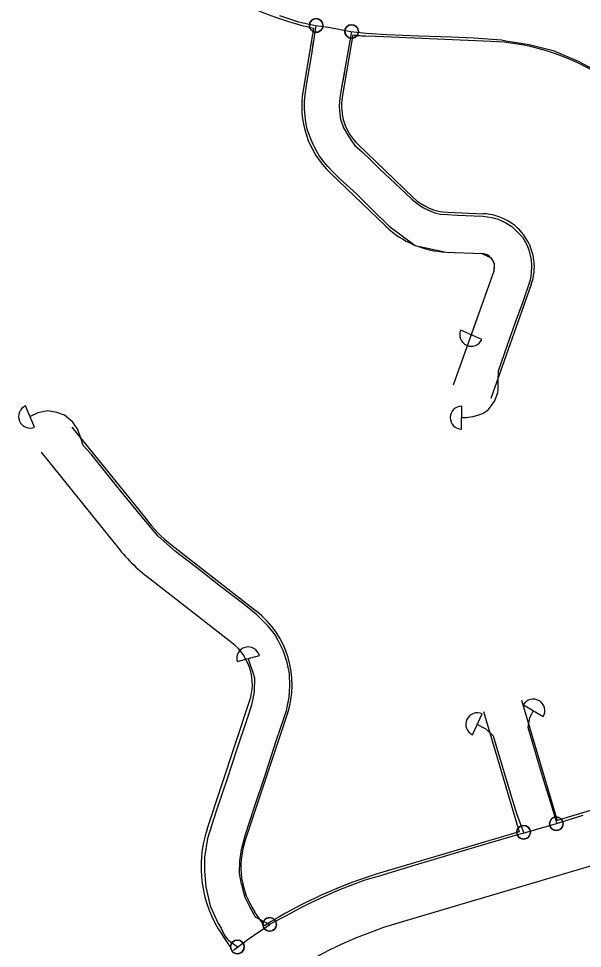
# Model space of a CAD drawing. Extents: x 325709 to 364434, y 7573432 to 7597073.
# Drawn here: x 329545.8 to 329758.3, y 7587238.3 to 7587588.5 of the extents above; entities that cross this region are included whole.
import ezdxf

# ---------------------------------------------------------------- set-up
doc = ezdxf.new("R2010")
doc.units = 0
for name, color, linetype in [('LOGRADOURO', 7, 'Continuous'), ('SIMBOLO', 7, 'Continuous'), ('TUBO_PEAD_GN_63', 7, 'Continuous')]:
    doc.layers.add(name, color=color, linetype=linetype)

# ---------------------------------------------------------------- blocks, each defined once
blk = doc.blocks.new('INTERLIGACAO')
at = {"layer": 'SIMBOLO'}
blk.add_circle((0, 0), 1.28, dxfattribs=at)
for start, end in [(0, 180), (180, 0)]:
    blk.add_arc((0, 0), 1.28, start, end, dxfattribs=at)

msp = doc.modelspace()

# ---------------------------------------------------------------- linework, layer by layer
at = {"layer": 'LOGRADOURO'}
for p, q in [((329656.98, 7587584.93), (329653.01, 7587561.48)), ((329671.77, 7587582.43), (329667.8, 7587558.97)), ((329723.79, 7587579.96), (329677.54, 7587581.93)), ((329673.66, 7587541.21), (329694.55, 7587521.14)), ((329663.27, 7587530.39), (329684.16, 7587510.32)), ((329707.57, 7587515.58), (329721.01, 7587515.02)), ((329706.95, 7587500.6), (329720.39, 7587500.04)), ((329724.89, 7587493.37), (329709.64, 7587450.45)), ((329739.03, 7587488.34), (329723.77, 7587445.42)), ((329565.95, 7587434.62), (329593.77, 7587400.27)), ((329554.29, 7587425.18), (329581.88, 7587391.13)), ((329603.54, 7587390.16), (329635.44, 7587365.3)), ((329594.32, 7587378.33), (329626.22, 7587353.47)), ((329616.88, 7587283.22), (329632.9, 7587331.38)), ((329735.36, 7587331.8), (329748.8, 7587286.51)), ((329720.98, 7587327.53), (329734.42, 7587282.24)), ((329631.11, 7587278.49), (329647.13, 7587326.64)), ((329809.6, 7587304.54), (329748.8, 7587286.51)), ((329815.28, 7587285.37), (329688.77, 7587247.83)), ((329734.42, 7587282.24), (329683.08, 7587267.01)), ((329638.44, 7587246.81), (329634.87, 7587252)), ((329626.09, 7587238.3), (329622.52, 7587243.49))]:
    msp.add_line(p, q, dxfattribs=at)
for centre, radius, start, end in [((329686, 7587711.53), 129.88, 189.9815, 257.0878), ((329720.18, 7587495.04), 105, 10.6196, 87.5692), ((329686, 7587711.53), 129.88, 263.7087, 266.1564), ((329720.18, 7587495.04), 85, 340.4277, 87.5692), ((329687.52, 7587555.63), 35, 170.3852, 226.1517), ((329687.52, 7587555.63), 20, 170.3852, 226.1517), ((329708.4, 7587535.57), 20, 226.1517, 267.619), ((329720.18, 7587495.04), 20, 340.4272, 87.619), ((329708.4, 7587535.57), 35, 226.1517, 267.619), ((329720.18, 7587495.04), 5, 340.4272, 87.619), ((329634.27, 7587429.6), 50, 215.9073, 232.0709), ((329634.27, 7587429.6), 65, 216.2882, 232.0709), ((329613.92, 7587337.69), 35, 341.5997, 52.0709), ((329613.92, 7587337.69), 35, 341.5997, 52.0709), ((329613.92, 7587337.69), 20, 341.5997, 52.0709), ((329613.92, 7587337.69), 20, 341.5997, 52.0709), ((329659.58, 7587269.02), 45, 161.5997, 214.5559), ((329659.58, 7587269.02), 30, 161.5997, 214.5559), ((329734.28, 7587094.44), 180, 106.5248, 122.1679), ((329734.28, 7587094.44), 160, 106.5248, 170.1912)]:
    msp.add_arc(centre, radius, start, end, dxfattribs=at)
at = {"layer": 'TUBO_PEAD_GN_63'}
for p, q in [((329720.37, 7587467.7), (329712.42, 7587471.23)), ((329551.89, 7587434.65), (329548.48, 7587442.65)), ((329712.78, 7587433.86), (329712.83, 7587442.56)), ((329628.18, 7587346.35), (329636.56, 7587348.66)), ((329736.03, 7587330.03), (329743.54, 7587325.64)), ((329716.83, 7587318.78), (329720.54, 7587326.64))]:
    msp.add_line(p, q, dxfattribs=at)
for points in [[(329644.2, 7587589.7), (329651.29, 7587587.33), (329657.76, 7587585.99), (329662.64, 7587585.35), (329671.09, 7587583.71), (329676.84, 7587583), (329684.77, 7587582.6), (329696.49, 7587582.07), (329708.91, 7587581.67), (329717.35, 7587581.27), (329727.84, 7587580.54), (329729.44, 7587580.2), (329738.25, 7587578.81), (329747.3, 7587576.54), (329756.73, 7587572.48), (329764.75, 7587568.26)], [(329685.51, 7587510.32), (329679.14, 7587516.55), (329673.24, 7587522.39), (329666.72, 7587528.33), (329664.36, 7587530.69), (329662.32, 7587532.87), (329660.92, 7587534.5), (329659.2, 7587536.78), (329658.05, 7587538.76), (329656.67, 7587541.35), (329655.84, 7587543.55), (329654.6, 7587546.92), (329654.1, 7587549.56), (329653.8, 7587551.89), (329653.61, 7587554.53), (329653.62, 7587557.38), (329653.85, 7587559.69), (329654.28, 7587563.48), (329654.4, 7587564.16), (329656.28, 7587575.19), (329657.97, 7587585.96)], [(329671.3, 7587583.69), (329667.27, 7587561.09), (329666.94, 7587558.59), (329666.67, 7587555.83), (329666.78, 7587553.54), (329667.17, 7587550.72), (329668.3, 7587547.37), (329669.46, 7587545.28), (329671.24, 7587542.56), (329672.58, 7587540.8), (329675.29, 7587538.35), (329678.39, 7587535.29), (329681.78, 7587531.97), (329689.78, 7587524.56), (329694.06, 7587520.55), (329696.69, 7587518.45), (329698.41, 7587517.29), (329700.3, 7587516.38), (329702.65, 7587515.43), (329704.77, 7587514.92), (329707.46, 7587514.7), (329711.08, 7587514.56), (329717.55, 7587514.3), (329720.85, 7587514.08), (329724.1, 7587513.58), (329726.57, 7587512.95), (329729.49, 7587511.6), (329731.64, 7587510.25), (329733.89, 7587508.14), (329735.68, 7587506.16), (329737.33, 7587503.35), (329738.11, 7587501.42), (329738.97, 7587497.69), (329739.11, 7587495.43), (329739.03, 7587492.52), (329738.56, 7587490.02), (329737.54, 7587486.95), (329736.74, 7587484.46), (329735.69, 7587481.45), (329732.87, 7587473.68), (329729.81, 7587465.13), (329726.6, 7587455.74), (329726.36, 7587452.11), (329726.46, 7587449), (329726.35, 7587447.58), (329725.29, 7587444.81), (329723.95, 7587442.76), (329722.41, 7587440.78), (329720.89, 7587439.78), (329719.48, 7587439.25), (329716.94, 7587438.5), (329714.53, 7587438.13), (329712.8, 7587438.21)], [(329685.51, 7587510.32), (329679.14, 7587516.55), (329673.24, 7587522.39), (329666.72, 7587528.33), (329664.36, 7587530.69), (329662.32, 7587532.87), (329660.92, 7587534.5), (329659.2, 7587536.78), (329658.05, 7587538.76), (329656.67, 7587541.35), (329655.84, 7587543.55), (329654.6, 7587546.92), (329654.1, 7587549.56), (329653.8, 7587551.89), (329653.61, 7587554.53), (329653.62, 7587557.38), (329653.85, 7587559.69), (329654.28, 7587563.48), (329654.4, 7587564.16), (329656.28, 7587575.19), (329657.02, 7587579.93)], [(329668.59, 7587568.52), (329667.27, 7587561.09), (329666.94, 7587558.59), (329666.67, 7587555.83), (329666.78, 7587553.54), (329667.17, 7587550.72), (329668.3, 7587547.37), (329669.46, 7587545.28), (329671.24, 7587542.56), (329672.58, 7587540.8), (329675.29, 7587538.35), (329678.39, 7587535.29), (329681.78, 7587531.97), (329689.78, 7587524.56), (329694.06, 7587520.55), (329696.69, 7587518.45), (329698.41, 7587517.29), (329700.3, 7587516.38), (329702.65, 7587515.43), (329704.77, 7587514.92), (329707.46, 7587514.7), (329711.08, 7587514.56), (329717.55, 7587514.3), (329720.85, 7587514.08), (329724.1, 7587513.58), (329726.57, 7587512.95), (329729.49, 7587511.6), (329731.64, 7587510.25), (329733.89, 7587508.14), (329735.68, 7587506.16), (329737.33, 7587503.35), (329738.11, 7587501.42), (329738.97, 7587497.69), (329739.11, 7587495.43), (329739.03, 7587492.52), (329738.56, 7587490.02), (329737.54, 7587486.95), (329736.74, 7587484.46), (329735.69, 7587481.45), (329732.87, 7587473.68), (329729.81, 7587465.13), (329726.6, 7587455.74), (329726.36, 7587452.11), (329726.46, 7587449), (329726.35, 7587447.58), (329725.29, 7587444.81), (329723.95, 7587442.76), (329722.41, 7587440.78), (329720.89, 7587439.78), (329719.48, 7587439.25), (329716.94, 7587438.5), (329714.53, 7587438.13), (329712.8, 7587438.21)], [(329685.51, 7587510.32), (329695.25, 7587503.13), (329706.95, 7587500.6), (329720.39, 7587500.04), (329723.87, 7587498.42), (329725.02, 7587496.31), (329724.89, 7587493.37), (329716.4, 7587469.46)], [(329573.13, 7587424.5), (329570.21, 7587427.75), (329569.25, 7587430.54), (329568.14, 7587433.73), (329566.27, 7587436.53), (329563.14, 7587439.16), (329560.3, 7587440.18), (329556.85, 7587440.78), (329553.06, 7587440.07), (329550.18, 7587438.65)], [(329573.13, 7587424.5), (329570.21, 7587427.75), (329569.25, 7587430.54), (329568.14, 7587433.73), (329566.27, 7587436.53), (329563.14, 7587439.16), (329560.3, 7587440.18), (329556.85, 7587440.78), (329553.06, 7587440.07), (329550.18, 7587438.65)], [(329629.8, 7587262.49), (329629.13, 7587266.56), (329629.16, 7587271.25), (329629.78, 7587275.54), (329631.21, 7587280.79), (329634.65, 7587291.2), (329638.71, 7587303.62), (329643.08, 7587316.86), (329645.78, 7587324.85), (329646.82, 7587327.94), (329647.77, 7587332.95), (329648.09, 7587337.26), (329647.88, 7587341.76), (329647.06, 7587345.95), (329645.54, 7587350.51), (329643.63, 7587354.32), (329642.56, 7587356.36), (329641.6, 7587357.57), (329639.72, 7587359.79), (329635.51, 7587364.07), (329630.68, 7587367.92), (329621.97, 7587374.68), (329614.02, 7587380.89), (329604.9, 7587387.82), (329598.49, 7587393.59), (329594.23, 7587398.44), (329586.02, 7587408.47), (329582.71, 7587412.55), (329573.13, 7587424.5)], [(329629.8, 7587262.49), (329629.13, 7587266.56), (329629.16, 7587271.25), (329629.78, 7587275.54), (329631.21, 7587280.79), (329634.65, 7587291.2), (329638.71, 7587303.62), (329643.08, 7587316.86), (329645.78, 7587324.85), (329646.82, 7587327.94), (329647.77, 7587332.95), (329648.09, 7587337.26), (329647.88, 7587341.76), (329647.06, 7587345.95), (329645.54, 7587350.51), (329643.63, 7587354.32), (329642.56, 7587356.36), (329641.6, 7587357.57), (329639.72, 7587359.79), (329635.51, 7587364.07), (329630.68, 7587367.92), (329621.97, 7587374.68), (329614.02, 7587380.89), (329604.9, 7587387.82), (329598.49, 7587393.59), (329594.23, 7587398.44), (329586.02, 7587408.47), (329582.71, 7587412.55), (329573.13, 7587424.5)], [(329632.37, 7587347.5), (329633.14, 7587345.08), (329633.65, 7587343.69), (329634.67, 7587340.21), (329634.61, 7587334.91), (329633.56, 7587329.89), (329631.83, 7587324.55), (329628.13, 7587313.39), (329624.37, 7587302.16), (329620.32, 7587289.98), (329617.04, 7587279.64), (329615.95, 7587272.68), (329615.91, 7587267.37), (329616.37, 7587261.48), (329618.04, 7587254.37)], [(329739.78, 7587327.84), (329739.12, 7587326.56), (329738.34, 7587325.21), (329737.77, 7587321.66), (329738.74, 7587318.19), (329740.26, 7587313.09), (329741.98, 7587307.05), (329744.12, 7587300.02), (329746.63, 7587291.98), (329748.51, 7587285.68)], [(329739.78, 7587327.84), (329739.12, 7587326.56), (329738.34, 7587325.21), (329737.77, 7587321.66), (329738.74, 7587318.19), (329740.26, 7587313.09), (329741.98, 7587307.05), (329744.12, 7587300.02), (329746.63, 7587291.98), (329748.51, 7587285.68)], [(329718.68, 7587322.71), (329720.35, 7587321.81), (329721.93, 7587321.05), (329724.71, 7587318.32), (329727.68, 7587308.17), (329731.51, 7587295.24), (329733.62, 7587288.68), (329736.11, 7587282.06)], [(329718.68, 7587322.71), (329720.35, 7587321.81), (329721.93, 7587321.05), (329724.71, 7587318.32), (329727.68, 7587308.17), (329731.51, 7587295.24), (329733.62, 7587288.68), (329736.11, 7587282.06)], [(329758.42, 7587288.39), (329748.46, 7587285.28), (329735.8, 7587281.55), (329733.78, 7587281.09), (329718.94, 7587276.73), (329713.01, 7587274.9), (329695.33, 7587269.63), (329681.66, 7587265.51), (329676.35, 7587264.02), (329670.62, 7587261.82), (329666.16, 7587260.06), (329660.88, 7587257.79), (329656.25, 7587255.58), (329651.72, 7587253.29), (329646.63, 7587250.55), (329641.77, 7587248.12), (329640.44, 7587247.34), (329640.38, 7587247), (329635.6, 7587243.86), (329631.9, 7587241.29), (329626.79, 7587237.57)], [(329629.8, 7587262.49), (329630.36, 7587260.23), (329631.04, 7587257.59), (329632.94, 7587253.85), (329634.98, 7587250.16), (329640.44, 7587247.34)], [(329629.8, 7587262.49), (329630.36, 7587260.23), (329631.04, 7587257.59), (329632.94, 7587253.85), (329634.98, 7587250.16), (329640.44, 7587247.34)], [(329618.04, 7587254.37), (329621.08, 7587247.74), (329622.15, 7587245.94), (329623.48, 7587243.13), (329624.37, 7587241.92), (329625.04, 7587241.24), (329626.85, 7587240.03), (329628.29, 7587238.87)], [(329618.04, 7587254.37), (329621.08, 7587247.74), (329622.15, 7587245.94), (329623.48, 7587243.13), (329624.37, 7587241.92), (329625.04, 7587241.24), (329626.85, 7587240.03), (329628.29, 7587238.87)]]:
    msp.add_lwpolyline(points, dxfattribs=at)
for centre, start, end in [((329716.4, 7587469.46), 156.0775, 336.0775), ((329550.18, 7587438.65), 113.0614, 293.0614), ((329712.8, 7587438.21), 89.6314, 269.6314), ((329632.37, 7587347.5), 15.4278, 195.4278), ((329739.78, 7587327.84), 329.676, 149.676), ((329718.68, 7587322.71), 64.7629, 244.7629)]:
    msp.add_arc(centre, 4.35, start, end, dxfattribs=at)

# ---------------------------------------------------------------- block references
at = {"layer": 'SIMBOLO', "xscale": 1.9999999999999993, "yscale": 1.9999999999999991, "rotation": 0.14972222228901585}
for p in [(329657.97, 7587585.96), (329671.3, 7587583.69), (329748.46, 7587285.28), (329736.11, 7587282.06), (329640.44, 7587247.34), (329628.29, 7587238.87)]:
    msp.add_blockref('INTERLIGACAO', p, dxfattribs=at)

doc.saveas('drawing.dxf')
